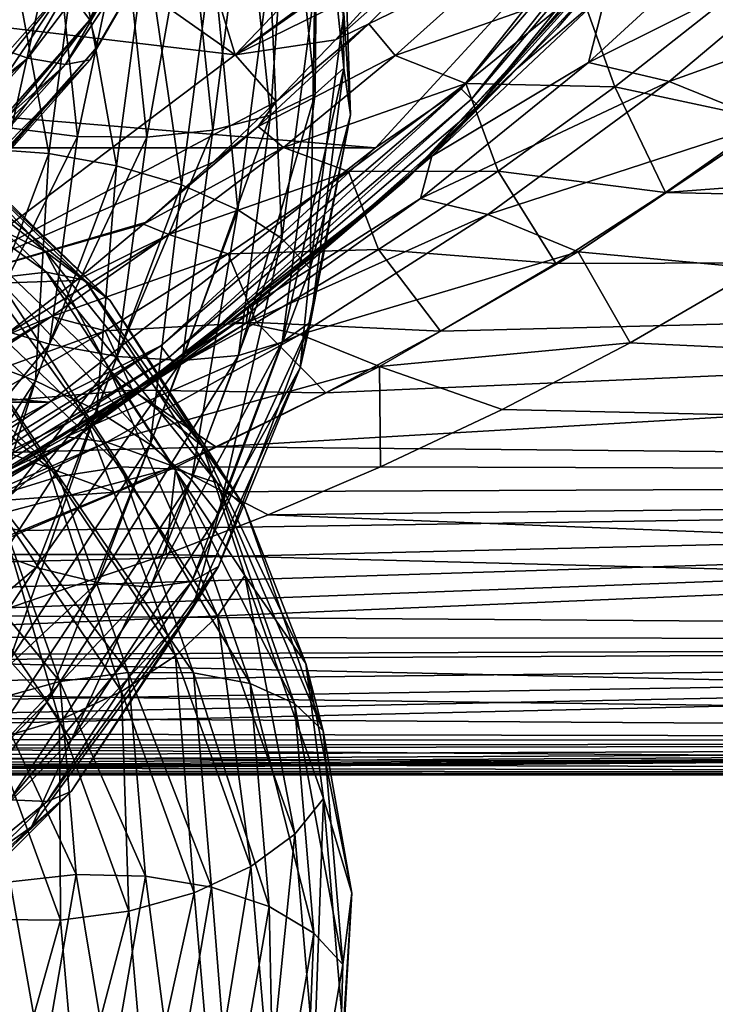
# Model space of a CAD drawing. Header units: metres. Extents: x -40 to 117, y -433 to 89.
# Tile 314 of 656: x 15 to 23, y -31 to -19. Entities that reach past the tile are written whole.
import ezdxf

# ---------------------------------------------------------------- set-up
doc = ezdxf.new("R2010")
doc.units = ezdxf.units.M
for name, color, linetype in [('solid_506114_24501146', 7, 'CONTINUOUS'), ('solid_506114_24501146_01', 7, 'CONTINUOUS'), ('solid_506114_24501146_02', 7, 'CONTINUOUS')]:
    doc.layers.add(name, color=color, linetype=linetype)

msp = doc.modelspace()

# ---------------------------------------------------------------- linework, layer by layer
at = {"layer": 'solid_506114_24501146'}
for points in [[(17.164658, -13.761341, 147.757355), (3.335342, -21.745701, 147.757355), (3.335342, -21.745701, 130.291641)], [(17.164658, -13.761341, 147.757355), (17.122213, -13.785847, 148.083038), (3.335342, -21.745701, 147.757355)], [(17.164658, -13.761341, 130.291641), (3.335342, -21.745701, 130.291641), (3.388072, -21.715256, 129.736801)], [(17.164658, -13.761341, 130.291641), (17.164658, -13.761341, 147.757355), (3.335342, -21.745701, 130.291641)], [(17.122213, -13.785847, 148.083038), (3.377764, -21.721209, 148.082962), (3.335342, -21.745701, 147.757355)], [(17.122213, -13.785847, 148.083038), (3.517063, -21.640783, 148.425156), (3.377764, -21.721209, 148.082962)], [(17.111927, -13.791785, 129.736801), (17.164658, -13.761341, 130.291641), (3.388072, -21.715256, 129.736801)], [(17.111927, -13.791785, 129.736801), (3.388072, -21.715256, 129.736801), (3.552474, -21.620338, 129.174316)], [(17.122213, -13.785847, 148.083038), (16.982817, -13.866327, 148.425369), (3.517063, -21.640783, 148.425156)], [(16.947525, -13.886703, 129.174316), (17.111927, -13.791785, 129.736801), (3.552474, -21.620338, 129.174316)], [(16.982817, -13.866327, 148.425369), (16.919773, -13.902726, 148.529434), (3.517063, -21.640783, 148.425156)], [(16.919773, -13.902726, 148.529434), (3.580206, -21.604328, 148.529404), (3.517063, -21.640783, 148.425156)], [(16.947525, -13.886703, 129.174316), (3.552474, -21.620338, 129.174316), (3.567855, -21.61146, 129.136353)], [(16.932144, -13.895582, 129.136353), (16.947525, -13.886703, 129.174316), (3.567855, -21.61146, 129.136353)], [(16.932144, -13.895582, 129.136353), (3.567855, -21.61146, 129.136353), (3.847684, -21.4499, 128.598984)], [(16.919773, -13.902726, 148.529434), (16.708818, -14.02452, 148.795929), (3.580206, -21.604328, 148.529404)], [(16.652317, -14.057141, 128.598984), (16.932144, -13.895582, 129.136353), (3.847684, -21.4499, 128.598984)], [(16.708818, -14.02452, 148.795929), (3.790917, -21.482674, 148.795654), (3.580206, -21.604328, 148.529404)], [(16.708818, -14.02452, 148.795929), (4.244131, -21.22101, 149.180023), (3.790917, -21.482674, 148.795654)], [(16.652317, -14.057141, 128.598984), (3.847684, -21.4499, 128.598984), (4.306782, -21.184839, 128.011368)], [(16.708818, -14.02452, 148.795929), (16.255566, -14.286206, 149.180222), (4.244131, -21.22101, 149.180023)], [(16.255566, -14.286206, 149.180222), (16.138138, -14.354003, 149.257294), (4.244131, -21.22101, 149.180023)], [(16.138138, -14.354003, 149.257294), (4.361856, -21.153042, 149.257294), (4.244131, -21.22101, 149.180023)], [(16.138138, -14.354003, 149.257294), (15.585059, -14.673323, 149.549911), (4.361856, -21.153042, 149.257294)], [(15.585059, -14.673323, 149.549911), (4.914685, -20.833866, 149.549805), (4.361856, -21.153042, 149.257294)], [(15.585059, -14.673323, 149.549911), (14.65399, -15.210876, 149.878677), (4.914685, -20.833866, 149.549805)], [(19.243437, -20.886593), (-19.243484, -20.886551), (-22.420448, -17.432253)], [(22.420404, -17.43231), (19.243437, -20.886593), (-22.420448, -17.432253)], [(15.541039, -23.770477), (-15.541095, -23.770441), (-19.243484, -20.886551)], [(19.243437, -20.886593), (15.541039, -23.770477), (-19.243484, -20.886551)], [(15.541039, -23.770477), (11.414231, -26.005291), (-15.541095, -23.770441)], [(5.487585, -27.993406, 51.392414), (54.700001, -28, 52), (5.251555, -28, 52)]]:
    msp.add_3dface(points, dxfattribs=at)
at = {"layer": 'solid_506114_24501146_01'}
for points in [[(22.53474, -21.392229, 70.065781), (54.700001, -22.095934, 69.19796), (54.700001, -18.963884, 72.600266)], [(23.707563, -20.565121, 71.001991), (22.53474, -21.392229, 70.065781), (54.700001, -18.963884, 72.600266)], [(22.53474, -21.392229, 70.065781), (21.288778, -22.196621, 69.067802), (54.700001, -22.095934, 69.19796)], [(17.429996, -24.277168, 65.950592), (54.700001, -24.625265, 65.326523), (54.700001, -22.095934, 69.19796)], [(18.678873, -23.665279, 66.965111), (17.429996, -24.277168, 65.950592), (54.700001, -22.095934, 69.19796)], [(19.978998, -22.967398, 68.015572), (18.678873, -23.665279, 66.965111), (54.700001, -22.095934, 69.19796)], [(21.288778, -22.196621, 69.067802), (19.978998, -22.967398, 68.015572), (54.700001, -22.095934, 69.19796)], [(22.133472, -23.096294, 36.170876), (23.586985, -22.25458, 35.007835), (54.700001, -24.625265, 38.673473)], [(20.680309, -23.853996, 37.33757), (22.133472, -23.096294, 36.170876), (54.700001, -24.625265, 38.673473)], [(19.297617, -24.504803, 38.453243), (20.680309, -23.853996, 37.33757), (54.700001, -24.625265, 38.673473)], [(17.429996, -24.277168, 65.950592), (16.283022, -24.792065, 65.013588), (54.700001, -24.625265, 65.326523)], [(18.021893, -25.04896, 39.488022), (19.297617, -24.504803, 38.453243), (54.700001, -24.625265, 38.673473)], [(11.751463, -26.440668, 61.213634), (54.700001, -26.482883, 61.091583), (54.700001, -24.625265, 65.326523)], [(12.521334, -26.200867, 61.874947), (11.751463, -26.440668, 61.213634), (54.700001, -24.625265, 65.326523)], [(13.353427, -25.923946, 62.580597), (12.521334, -26.200867, 61.874947), (54.700001, -24.625265, 65.326523)], [(14.252513, -25.603369, 63.334351), (13.353427, -25.923946, 62.580597), (54.700001, -24.625265, 65.326523)], [(15.226417, -25.229805, 64.143188), (14.252513, -25.603369, 63.334351), (54.700001, -24.625265, 65.326523)], [(16.283022, -24.792065, 65.013588), (15.226417, -25.229805, 64.143188), (54.700001, -24.625265, 65.326523)], [(18.021893, -25.04896, 39.488022), (54.700001, -24.625265, 38.673473), (54.700001, -26.482883, 42.908417)], [(16.860567, -25.500086, 40.435154), (18.021893, -25.04896, 39.488022), (54.700001, -26.482883, 42.908417)], [(14.819226, -26.197807, 42.11694), (16.860567, -25.500086, 40.435154), (54.700001, -26.482883, 42.908417)], [(13.091932, -26.699186, 43.564747), (14.819226, -26.197807, 42.11694), (54.700001, -26.482883, 42.908417)], [(7.020917, -27.598881, 56.722473), (54.700001, -27.618116, 56.608646), (54.700001, -26.482883, 61.091583)], [(7.779095, -27.446491, 57.539864), (7.020917, -27.598881, 56.722473), (54.700001, -26.482883, 61.091583)], [(8.691459, -27.247593, 58.447372), (7.779095, -27.446491, 57.539864), (54.700001, -26.482883, 61.091583)], [(9.771478, -26.988289, 59.458702), (8.691459, -27.247593, 58.447372), (54.700001, -26.482883, 61.091583)], [(11.039686, -26.648745, 60.593277), (9.771478, -26.988289, 59.458702), (54.700001, -26.482883, 61.091583)], [(11.751463, -26.440668, 61.213634), (11.039686, -26.648745, 60.593277), (54.700001, -26.482883, 61.091583)], [(13.091932, -26.699186, 43.564747), (54.700001, -26.482883, 42.908417), (54.700001, -27.618116, 47.391354)], [(11.627471, -27.06352, 44.819061), (13.091932, -26.699186, 43.564747), (54.700001, -27.618116, 47.391354)], [(10.382766, -27.330833, 45.915142), (11.627471, -27.06352, 44.819061), (54.700001, -27.618116, 47.391354)], [(9.326926, -27.527575, 46.87822), (10.382766, -27.330833, 45.915142), (54.700001, -27.618116, 47.391354)], [(7.020917, -27.598881, 56.722473), (6.40591, -27.715055, 55.984432), (54.700001, -27.618116, 56.608646)], [(8.433014, -27.672602, 47.730671), (9.326926, -27.527575, 46.87822), (54.700001, -27.618116, 47.391354)], [(5.109035, -27.987169, 52.847591), (5.155341, -27.996883, 52.417782), (54.700001, -27.618116, 56.608646)], [(5.119599, -27.971071, 53.272488), (5.109035, -27.987169, 52.847591), (54.700001, -27.618116, 56.608646)], [(5.189717, -27.948317, 53.700462), (5.119599, -27.971071, 53.272488), (54.700001, -27.618116, 56.608646)], [(5.155341, -27.996883, 52.417782), (5.251555, -28, 52), (54.700001, -27.618116, 56.608646)], [(5.332933, -27.915789, 54.16996), (5.189717, -27.948317, 53.700462), (54.700001, -27.618116, 56.608646)], [(5.251555, -28, 52), (54.700001, -28, 52), (54.700001, -27.618116, 56.608646)], [(5.573399, -27.868721, 54.708218), (5.332933, -27.915789, 54.16996), (54.700001, -27.618116, 56.608646)], [(5.927515, -27.803108, 55.314697), (5.573399, -27.868721, 54.708218), (54.700001, -27.618116, 56.608646)], [(6.40591, -27.715055, 55.984432), (5.927515, -27.803108, 55.314697), (54.700001, -27.618116, 56.608646)], [(7.678675, -27.779346, 48.491741), (8.433014, -27.672602, 47.730671), (54.700001, -28, 52)], [(8.433014, -27.672602, 47.730671), (54.700001, -27.618116, 47.391354), (54.700001, -28, 52)], [(7.058111, -27.85597, 49.163639), (7.678675, -27.779346, 48.491741), (54.700001, -28, 52)], [(6.155408, -27.947227, 50.281734), (6.562541, -27.909294, 49.748039), (54.700001, -28, 52)], [(6.562541, -27.909294, 49.748039), (7.058111, -27.85597, 49.163639), (54.700001, -28, 52)], [(5.487585, -27.993406, 51.392414), (5.798916, -27.975027, 50.817684), (54.700001, -28, 52)], [(5.798916, -27.975027, 50.817684), (6.155408, -27.947227, 50.281734), (54.700001, -28, 52)]]:
    msp.add_3dface(points, dxfattribs=at)
at = {"layer": 'solid_506114_24501146_02'}
for points in [[(16.652317, -14.057141, 128.598984), (4.306782, -21.184839, 128.011368), (16.193218, -14.322203, 128.011368)], [(4.306782, -21.184839, 128.011368), (4.700079, -20.957769, 127.715218), (16.193218, -14.322203, 128.011368)], [(4.700079, -20.957769, 127.715218), (15.799898, -14.549286, 127.715202), (16.193218, -14.322203, 128.011368)], [(4.700079, -20.957769, 127.715218), (4.924555, -20.828169, 127.603264), (15.799898, -14.549286, 127.715202)], [(4.924555, -20.828169, 127.603264), (15.575444, -14.678874, 127.603256), (15.799898, -14.549286, 127.715202)], [(4.924555, -20.828169, 127.603264), (5.322172, -20.598604, 127.453911), (15.575444, -14.678874, 127.603256)], [(5.322172, -20.598604, 127.453911), (15.177743, -14.908487, 127.45388), (15.575444, -14.678874, 127.603256)], [(15.720199, -19.057007, 857.78833), (17.297352, -16.314489, 859.439331), (15.999432, -19.430378, 858.302979)], [(17.297352, -16.314489, 859.439331), (17.604601, -16.64064, 859.981567), (15.999432, -19.430378, 858.302979)], [(15.999432, -19.430378, 858.302979), (17.604601, -16.64064, 859.981567), (17.693417, -16.959545, 860.568787)], [(17.650774, -19.830561, 87.388474), (16.695417, -16.69541, 120.980194), (15.176785, -18.086981, 120.980194)], [(17.650774, -19.830561, 87.388474), (20.654097, -16.679605, 87.388474), (16.695417, -16.69541, 120.980194)], [(20.329155, -17.870441, 79.498268), (20.654097, -16.679605, 87.388474), (17.650774, -19.830561, 87.388474)], [(23.130589, -16.805355, 0.03791), (20.216875, -20.216875, 0.03791), (22.420404, -17.43231)], [(20.331734, -20.331734, 0.146308), (20.216875, -20.216875, 0.03791), (23.130589, -16.805355, 0.03791)], [(23.262001, -16.900833, 0.146308), (20.331734, -20.331734, 0.146308), (23.130589, -16.805355, 0.03791)], [(15.999432, -19.430378, 858.302979), (17.693417, -16.959545, 860.568787), (16.081478, -19.74025, 858.886475)], [(17.693417, -16.959545, 860.568787), (17.606512, -17.108524, 861.233643), (16.001169, -19.886908, 859.535645)], [(16.081478, -19.74025, 858.886475), (17.693417, -16.959545, 860.568787), (16.001169, -19.886908, 859.535645)], [(20.408474, -20.408474, 0.308658), (20.331734, -20.331734, 0.146308), (23.262001, -16.900833, 0.146308)], [(23.3498, -16.964622, 0.308658), (20.408474, -20.408474, 0.308658), (23.262001, -16.900833, 0.146308)], [(23.3498, -16.964622, 0.308658), (22.806162, -17.750748, 0.5), (20.408474, -20.408474, 0.308658)], [(14.741204, -19.675165, 861.20929), (16.220139, -17.145981, 862.840698), (14.104361, -19.368389, 861.524231)], [(16.828287, -17.233057, 862.410156), (16.220139, -17.145981, 862.840698), (14.741204, -19.675165, 861.20929)], [(17.606512, -17.108524, 861.233643), (17.300905, -17.218075, 861.857422), (15.723427, -19.938904, 860.169739)], [(16.001169, -19.886908, 859.535645), (17.606512, -17.108524, 861.233643), (15.723427, -19.938904, 860.169739)], [(18.584435, -17.10388, 886.246826), (18.261854, -17.456356, 886.801514), (18.555679, -20.271311, 884.61792)], [(18.88345, -19.980867, 884.043945), (18.584435, -17.10388, 886.246826), (18.555679, -20.271311, 884.61792)], [(18.858768, -17.623968, 884.977539), (18.584435, -17.10388, 886.246826), (18.88345, -19.980867, 884.043945)], [(15.293902, -19.868877, 860.745056), (16.828287, -17.233057, 862.410156), (14.741204, -19.675165, 861.20929)], [(17.300905, -17.218075, 861.857422), (16.828287, -17.233057, 862.410156), (15.293902, -19.868877, 860.745056)], [(15.723427, -19.938904, 860.169739), (17.300905, -17.218075, 861.857422), (15.293902, -19.868877, 860.745056)], [(20.216875, -20.216875, 0.03791), (19.243437, -20.886593), (22.420404, -17.43231)], [(18.261854, -17.456356, 886.801514), (17.762985, -17.789469, 887.246155), (18.048784, -20.5137, 885.099243)], [(18.555679, -20.271311, 884.61792), (18.261854, -17.456356, 886.801514), (18.048784, -20.5137, 885.099243)], [(18.95805, -20.509228, 882.799622), (18.858768, -17.623968, 884.977539), (18.88345, -19.980867, 884.043945)], [(18.881399, -19.355755, 882.810974), (18.858768, -17.623968, 884.977539), (18.95805, -20.509228, 882.799622)], [(19.573439, -21.262421, 0.5), (22.806162, -17.750748, 0.5), (19.620752, -21.218767, 20)], [(20.408474, -20.408474, 0.308658), (22.806162, -17.750748, 0.5), (19.573439, -21.262421, 0.5)], [(22.806162, -17.750748, 0.5), (21.307522, -19.52433, 20), (19.620752, -21.218767, 20)], [(21.307522, -19.52433, 20), (22.848461, -17.696266, 20), (21.756239, -19.00407, 24.912489)], [(22.806162, -17.750748, 0.5), (22.848461, -17.696266, 20), (21.307522, -19.52433, 20)], [(17.762985, -17.789469, 887.246155), (17.121059, -18.072441, 887.536804), (17.396528, -20.683521, 885.442017)], [(18.048784, -20.5137, 885.099243), (17.762985, -17.789469, 887.246155), (17.396528, -20.683521, 885.442017)], [(20.189125, -18.046255, 79.30603), (20.329155, -17.870441, 79.498268), (17.650774, -19.830561, 87.388474)], [(17.650774, -19.830561, 87.388474), (15.176785, -18.086981, 120.980194), (13.542647, -19.340899, 120.980194)], [(17.121059, -18.072441, 887.536804), (16.381401, -18.281704, 887.648315), (16.644972, -20.765184, 885.617065)], [(17.396528, -20.683521, 885.442017), (17.121059, -18.072441, 887.536804), (16.644972, -20.765184, 885.617065)], [(19.431557, -18.950491, 78.265236), (20.189125, -18.046255, 79.30603), (17.650774, -19.830561, 87.388474)], [(14.735775, -18.180367, 857.172852), (15.289438, -18.629423, 857.39801), (13.207885, -20.980206, 855.915161)], [(16.381401, -18.281704, 887.648315), (15.60841, -18.405384, 887.584167), (15.859542, -20.757622, 885.622009)], [(16.644972, -20.765184, 885.617065), (16.381401, -18.281704, 887.648315), (15.859542, -20.757622, 885.622009)], [(20.376915, -18.250937, 77.268829), (19.431557, -18.950491, 78.265236), (18.789944, -19.660007, 77.383484)], [(19.166204, -19.476324, 76.356369), (20.376915, -18.250937, 77.268829), (18.789944, -19.660007, 77.383484)], [(20.69273, -18.734825, 75.242523), (20.376915, -18.250937, 77.268829), (19.166204, -19.476324, 76.356369)], [(21.660866, -19.917252, 29.548952), (23.477476, -18.249315, 28.192345), (24.543104, -18.47814, 29.762163)], [(21.866861, -19.109627, 27.052299), (23.477476, -18.249315, 28.192345), (21.660866, -19.917252, 29.548952)], [(15.60841, -18.405384, 887.584167), (14.868158, -18.433123, 887.350281), (15.107381, -20.661499, 885.456421)], [(15.859542, -20.757622, 885.622009), (15.60841, -18.405384, 887.584167), (15.107381, -20.661499, 885.456421)], [(15.100973, -18.622511, 881.434937), (15.85253, -18.544979, 881.257996), (15.53298, -20.948097, 879.373596)], [(15.53298, -20.948097, 879.373596), (15.85253, -18.544979, 881.257996), (16.302576, -21.088816, 879.304016)], [(15.85253, -18.544979, 881.257996), (16.63796, -18.55266, 881.253235), (16.302576, -21.088816, 879.304016)], [(21.660866, -19.917252, 29.548952), (24.543104, -18.47814, 29.762163), (22.576851, -20.133291, 31.237965)], [(22.576851, -20.133291, 31.237965), (24.543104, -18.47814, 29.762163), (25.821419, -18.962971, 31.085522)], [(13.207885, -20.980206, 855.915161), (15.289438, -18.629423, 857.39801), (13.365524, -21.178812, 856.035645)], [(15.289438, -18.629423, 857.39801), (13.581405, -21.477997, 856.275818), (13.365524, -21.178812, 856.035645)], [(15.289438, -18.629423, 857.39801), (15.720199, -19.057007, 857.78833), (13.581405, -21.477997, 856.275818)], [(14.796572, -20.896576, 879.610413), (15.100973, -18.622511, 881.434937), (15.53298, -20.948097, 879.373596)], [(16.302576, -21.088816, 879.304016), (16.63796, -18.55266, 881.253235), (17.039576, -21.306475, 879.407166)], [(16.63796, -18.55266, 881.253235), (17.390121, -18.644852, 881.421021), (17.039576, -21.306475, 879.407166)], [(17.039576, -21.306475, 879.407166), (17.390121, -18.644852, 881.421021), (17.6798, -21.58852, 879.685913)], [(17.390121, -18.644852, 881.421021), (18.043516, -18.820229, 881.759094), (17.6798, -21.58852, 879.685913)], [(19.46557, -19.836189, 74.322166), (20.69273, -18.734825, 75.242523), (19.166204, -19.476324, 76.356369)], [(21.566097, -19.093634, 73.621826), (20.69273, -18.734825, 75.242523), (19.46557, -19.836189, 74.322166)], [(17.6798, -21.58852, 879.685913), (18.043516, -18.820229, 881.759094), (18.177906, -21.913303, 880.11499)], [(18.043516, -18.820229, 881.759094), (18.551868, -19.064737, 882.238098), (18.177906, -21.913303, 880.11499)], [(18.789944, -19.660007, 77.383484), (19.431557, -18.950491, 78.265236), (17.650774, -19.830561, 87.388474)], [(22.576851, -20.133291, 31.237965), (25.821419, -18.962971, 31.085522), (23.728077, -20.598766, 32.691448)], [(13.581405, -21.477997, 856.275818), (15.720199, -19.057007, 857.78833), (13.671036, -21.616728, 856.415405)], [(15.720199, -19.057007, 857.78833), (13.822587, -21.893843, 856.768005), (13.671036, -21.616728, 856.415405)], [(15.720199, -19.057007, 857.78833), (15.999432, -19.430378, 858.302979), (13.822587, -21.893843, 856.768005)], [(18.177906, -21.913303, 880.11499), (18.551868, -19.064737, 882.238098), (18.500793, -22.25305, 880.651001)], [(18.551868, -19.064737, 882.238098), (18.881399, -19.355755, 882.810974), (18.500793, -22.25305, 880.651001)], [(20.269827, -20.154556, 72.642776), (21.566097, -19.093634, 73.621826), (19.46557, -19.836189, 74.322166)], [(19.881571, -20.981056, 28.572542), (20.858259, -19.97567, 26.109426), (21.866861, -19.109627, 27.052299)], [(19.881571, -20.981056, 28.572542), (21.866861, -19.109627, 27.052299), (21.660866, -19.917252, 29.548952)], [(21.961706, -20.19314, 71.705276), (21.566097, -19.093634, 73.621826), (20.269827, -20.154556, 72.642776)], [(21.307522, -19.52433, 20), (21.756239, -19.00407, 24.912489), (20.858259, -19.97567, 26.109426)], [(21.866861, -19.109627, 27.052299), (20.858259, -19.97567, 26.109426), (21.756239, -19.00407, 24.912489)], [(21.961706, -20.19314, 71.705276), (23.252951, -19.171679, 72.698784), (21.566097, -19.093634, 73.621826)], [(21.961706, -20.19314, 71.705276), (23.707563, -20.565121, 71.001991), (23.252951, -19.171679, 72.698784)], [(14.172912, -22.448376, 87.388474), (17.650774, -19.830561, 87.388474), (13.542647, -19.340899, 120.980194)], [(13.850845, -21.959007, 856.870667), (13.822587, -21.893843, 856.768005), (15.999432, -19.430378, 858.302979)], [(13.850845, -21.959007, 856.870667), (15.999432, -19.430378, 858.302979), (13.907401, -22.189108, 857.348633)], [(15.999432, -19.430378, 858.302979), (16.081478, -19.74025, 858.886475), (13.907401, -22.189108, 857.348633)], [(18.500793, -22.25305, 880.651001), (18.881399, -19.355755, 882.810974), (18.95805, -20.509228, 882.799622)], [(17.908564, -20.643785, 75.393486), (19.166204, -19.476324, 76.356369), (18.114269, -20.357639, 76.454872)], [(19.46557, -19.836189, 74.322166), (19.166204, -19.476324, 76.356369), (17.908564, -20.643785, 75.393486)], [(19.166204, -19.476324, 76.356369), (18.789944, -19.660007, 77.383484), (18.114269, -20.357639, 76.454872)], [(19.620752, -21.218767, 20), (21.307522, -19.52433, 20), (19.846439, -20.96821, 27.459898)], [(21.307522, -19.52433, 20), (20.858259, -19.97567, 26.109426), (19.846439, -20.96821, 27.459898)], [(18.114269, -20.357639, 76.454872), (18.789944, -19.660007, 77.383484), (17.650774, -19.830561, 87.388474)], [(15.293902, -19.868877, 860.745056), (14.741204, -19.675165, 861.20929), (12.73877, -21.906755, 859.708496)], [(16.081478, -19.74025, 858.886475), (16.001169, -19.886908, 859.535645), (13.824049, -22.337524, 857.977051)], [(16.081478, -19.74025, 858.886475), (13.824049, -22.337524, 857.977051), (13.850845, -22.321728, 857.862305)], [(13.907401, -22.189108, 857.348633), (16.081478, -19.74025, 858.886475), (13.850845, -22.321728, 857.862305)], [(15.293902, -19.868877, 860.745056), (12.73877, -21.906755, 859.708496), (12.960846, -22.051149, 859.50592)], [(13.211733, -22.192492, 859.218933), (15.293902, -19.868877, 860.745056), (12.960846, -22.051149, 859.50592)], [(15.723427, -19.938904, 860.169739), (15.293902, -19.868877, 860.745056), (13.211733, -22.192492, 859.218933)], [(16.001169, -19.886908, 859.535645), (15.723427, -19.938904, 860.169739), (13.584188, -22.338774, 858.621521)], [(16.001169, -19.886908, 859.535645), (13.584188, -22.338774, 858.621521), (13.671036, -22.35401, 858.430969)], [(13.824049, -22.337524, 857.977051), (16.001169, -19.886908, 859.535645), (13.671036, -22.35401, 858.430969)], [(18.114269, -20.357639, 76.454872), (17.650774, -19.830561, 87.388474), (14.172912, -22.448376, 87.388474)], [(18.198698, -20.880747, 73.359741), (19.46557, -19.836189, 74.322166), (17.908564, -20.643785, 75.393486)], [(20.269827, -20.154556, 72.642776), (19.46557, -19.836189, 74.322166), (18.198698, -20.880747, 73.359741)], [(15.723427, -19.938904, 860.169739), (13.211733, -22.192492, 859.218933), (13.365524, -22.264511, 859.003662)], [(13.584188, -22.338774, 858.621521), (15.723427, -19.938904, 860.169739), (13.365524, -22.264511, 859.003662)], [(18.88345, -19.980867, 884.043945), (18.555679, -20.271311, 884.61792), (18.181639, -23.091908, 882.456604)], [(18.502802, -22.863493, 881.863831), (18.88345, -19.980867, 884.043945), (18.181639, -23.091908, 882.456604)], [(18.95805, -20.509228, 882.799622), (18.88345, -19.980867, 884.043945), (18.502802, -22.863493, 881.863831)], [(19.7542, -21.459131, 30.999338), (21.660866, -19.917252, 29.548952), (22.576851, -20.133291, 31.237965)], [(19.881571, -20.981056, 28.572542), (21.660866, -19.917252, 29.548952), (19.7542, -21.459131, 30.999338)], [(19.881571, -20.981056, 28.572542), (19.846439, -20.96821, 27.459898), (20.858259, -19.97567, 26.109426)], [(15.496138, -22.060833, 909.761047), (13.168306, -20.183578, 911.821411), (14.113413, -21.390289, 911.557373)], [(14.111881, -20.57592, 910.332764), (13.168306, -20.183578, 911.821411), (15.496138, -22.060833, 909.761047)], [(20.216875, -20.216875, 0.03791), (16.805355, -23.130589, 0.03791), (19.243437, -20.886593)], [(16.900833, -23.262001, 0.146308), (16.805355, -23.130589, 0.03791), (20.216875, -20.216875, 0.03791)], [(20.331734, -20.331734, 0.146308), (16.900833, -23.262001, 0.146308), (20.216875, -20.216875, 0.03791)], [(18.935467, -21.152519, 71.624741), (20.269827, -20.154556, 72.642776), (18.198698, -20.880747, 73.359741)], [(20.634529, -21.148661, 70.677681), (20.269827, -20.154556, 72.642776), (18.935467, -21.152519, 71.624741)], [(19.7542, -21.459131, 30.999338), (22.576851, -20.133291, 31.237965), (20.518736, -21.641285, 32.805058)], [(20.634529, -21.148661, 70.677681), (21.961706, -20.19314, 71.705276), (20.269827, -20.154556, 72.642776)], [(20.518736, -21.641285, 32.805058), (22.576851, -20.133291, 31.237965), (23.728077, -20.598766, 32.691448)], [(20.634529, -21.148661, 70.677681), (22.53474, -21.392229, 70.065781), (21.961706, -20.19314, 71.705276)], [(21.961706, -20.19314, 71.705276), (22.53474, -21.392229, 70.065781), (23.707563, -20.565121, 71.001991)], [(16.964622, -23.3498, 0.308658), (16.900833, -23.262001, 0.146308), (20.331734, -20.331734, 0.146308)], [(20.408474, -20.408474, 0.308658), (16.964622, -23.3498, 0.308658), (20.331734, -20.331734, 0.146308)], [(18.555679, -20.271311, 884.61792), (18.048784, -20.5137, 885.099243), (17.684961, -23.243528, 882.97406)], [(18.181639, -23.091908, 882.456604), (18.555679, -20.271311, 884.61792), (17.684961, -23.243528, 882.97406)], [(12.997306, -20.495958, 908.403809), (13.48565, -20.352537, 908.979004), (15.505049, -22.297424, 906.90863)], [(13.48565, -20.352537, 908.979004), (13.865591, -20.382769, 909.641785), (15.941883, -22.386599, 907.522766)], [(15.505049, -22.297424, 906.90863), (13.48565, -20.352537, 908.979004), (15.941883, -22.386599, 907.522766)], [(13.865591, -20.382769, 909.641785), (14.111881, -20.57592, 910.332764), (16.225054, -22.61466, 908.179077)], [(15.941883, -22.386599, 907.522766), (13.865591, -20.382769, 909.641785), (16.225054, -22.61466, 908.179077)], [(17.398134, -21.047178, 75.469208), (18.114269, -20.357639, 76.454872), (14.172912, -22.448376, 87.388474)], [(20.408474, -20.408474, 0.308658), (19.573439, -21.262421, 0.5), (16.964622, -23.3498, 0.308658)], [(17.908564, -20.643785, 75.393486), (18.114269, -20.357639, 76.454872), (17.398134, -21.047178, 75.469208)], [(14.943578, -22.361597, 906.392517), (12.997306, -20.495958, 908.403809), (15.505049, -22.297424, 906.90863)], [(18.048784, -20.5137, 885.099243), (17.396528, -20.683521, 885.442017), (17.045855, -23.3001, 883.368042)], [(17.684961, -23.243528, 882.97406), (18.048784, -20.5137, 885.099243), (17.045855, -23.3001, 883.368042)], [(18.387165, -23.381889, 880.649841), (18.95805, -20.509228, 882.799622), (18.502802, -22.863493, 881.863831)], [(18.500793, -22.25305, 880.651001), (18.95805, -20.509228, 882.799622), (18.387165, -23.381889, 880.649841)], [(16.225054, -22.61466, 908.179077), (14.111881, -20.57592, 910.332764), (15.496138, -22.060833, 909.761047)], [(15.859542, -20.757622, 885.622009), (15.107381, -20.661499, 885.456421), (14.802851, -22.894892, 883.580444)], [(17.908564, -20.643785, 75.393486), (16.638077, -21.728121, 74.422577), (16.609669, -21.752621, 74.383438)], [(18.198698, -20.880747, 73.359741), (17.908564, -20.643785, 75.393486), (16.609669, -21.752621, 74.383438)], [(17.908564, -20.643785, 75.393486), (17.398134, -21.047178, 75.469208), (16.638077, -21.728121, 74.422577)], [(20.518736, -21.641285, 32.805058), (23.728077, -20.598766, 32.691448), (21.543961, -22.06476, 34.382511)], [(21.543961, -22.06476, 34.382511), (23.728077, -20.598766, 32.691448), (23.586985, -22.25458, 35.007835)], [(15.53985, -23.115053, 883.678711), (15.859542, -20.757622, 885.622009), (14.802851, -22.894892, 883.580444)], [(16.644972, -20.765184, 885.617065), (15.859542, -20.757622, 885.622009), (15.53985, -23.115053, 883.678711)], [(16.309446, -23.254025, 883.605713), (16.644972, -20.765184, 885.617065), (15.53985, -23.115053, 883.678711)], [(17.396528, -20.683521, 885.442017), (16.644972, -20.765184, 885.617065), (16.309446, -23.254025, 883.605713)], [(17.045855, -23.3001, 883.368042), (17.396528, -20.683521, 885.442017), (16.309446, -23.254025, 883.605713)], [(14.796572, -20.896576, 879.610413), (15.53298, -20.948097, 879.373596), (14.657325, -23.259056, 877.555054)], [(16.805355, -23.130589, 0.03791), (15.541039, -23.770477), (19.243437, -20.886593)], [(16.8967, -21.868799, 72.357552), (18.198698, -20.880747, 73.359741), (16.609669, -21.752621, 74.383438)], [(18.935467, -21.152519, 71.624741), (18.198698, -20.880747, 73.359741), (16.8967, -21.868799, 72.357552)], [(14.657325, -23.259056, 877.555054), (15.53298, -20.948097, 879.373596), (15.383536, -23.528154, 877.42395)], [(15.53298, -20.948097, 879.373596), (16.302576, -21.088816, 879.304016), (15.383536, -23.528154, 877.42395)], [(19.881571, -20.981056, 28.572542), (17.795465, -22.70286, 30.206152), (18.756437, -21.932396, 28.917723)], [(19.881571, -20.981056, 28.572542), (19.7542, -21.459131, 30.999338), (17.795465, -22.70286, 30.206152)], [(19.620752, -21.218767, 20), (19.846439, -20.96821, 27.459898), (18.756437, -21.932396, 28.917723)], [(19.881571, -20.981056, 28.572542), (18.756437, -21.932396, 28.917723), (19.846439, -20.96821, 27.459898)], [(16.638077, -21.728121, 74.422577), (17.398134, -21.047178, 75.469208), (14.172912, -22.448376, 87.388474)], [(15.383536, -23.528154, 877.42395), (16.302576, -21.088816, 879.304016), (16.078989, -23.86689, 877.465698)], [(16.302576, -21.088816, 879.304016), (17.039576, -21.306475, 879.407166), (16.078989, -23.86689, 877.465698)], [(17.567951, -22.088459, 70.570404), (18.935467, -21.152519, 71.624741), (16.8967, -21.868799, 72.357552)], [(19.27627, -22.039778, 69.61879), (18.935467, -21.152519, 71.624741), (17.567951, -22.088459, 70.570404)], [(19.620752, -21.218767, 20), (18.756437, -21.932396, 28.917723), (17.795465, -22.70286, 30.206152)], [(17.799694, -22.767979, 20), (19.620752, -21.218767, 20), (17.795465, -22.70286, 30.206152)], [(19.573439, -21.262421, 0.5), (19.620752, -21.218767, 20), (17.799694, -22.767979, 20)], [(19.27627, -22.039778, 69.61879), (20.634529, -21.148661, 70.677681), (18.935467, -21.152519, 71.624741)], [(19.27627, -22.039778, 69.61879), (21.288778, -22.196621, 69.067802), (20.634529, -21.148661, 70.677681)], [(20.634529, -21.148661, 70.677681), (21.288778, -22.196621, 69.067802), (22.53474, -21.392229, 70.065781)], [(15.806803, -24.194111, 0.5), (19.573439, -21.262421, 0.5), (15.856812, -24.161364, 20)], [(16.964622, -23.3498, 0.308658), (19.573439, -21.262421, 0.5), (15.806803, -24.194111, 0.5)], [(19.573439, -21.262421, 0.5), (17.799694, -22.767979, 20), (15.856812, -24.161364, 20)], [(16.078989, -23.86689, 877.465698), (17.039576, -21.306475, 879.407166), (16.683119, -24.251875, 877.688049)], [(17.039576, -21.306475, 879.407166), (17.6798, -21.58852, 879.685913), (16.683119, -24.251875, 877.688049)], [(14.113413, -21.390289, 911.557373), (13.868439, -21.953072, 912.002991), (15.945157, -23.928902, 909.857056)], [(16.226816, -23.414335, 909.389465), (14.113413, -21.390289, 911.557373), (15.945157, -23.928902, 909.857056)], [(15.496138, -22.060833, 909.761047), (14.113413, -21.390289, 911.557373), (16.226816, -23.414335, 909.389465)], [(17.772446, -22.875229, 32.53484), (17.795465, -22.70286, 30.206152), (19.7542, -21.459131, 30.999338)], [(17.772446, -22.875229, 32.53484), (19.7542, -21.459131, 30.999338), (20.518736, -21.641285, 32.805058)], [(16.683119, -24.251875, 877.688049), (17.6798, -21.58852, 879.685913), (17.153145, -24.654135, 878.069702)], [(17.6798, -21.58852, 879.685913), (18.177906, -21.913303, 880.11499), (17.153145, -24.654135, 878.069702)], [(17.772446, -22.875229, 32.53484), (20.518736, -21.641285, 32.805058), (18.385784, -23.004829, 34.453533)], [(18.385784, -23.004829, 34.453533), (20.518736, -21.641285, 32.805058), (21.543961, -22.06476, 34.382511)], [(16.609669, -21.752621, 74.383438), (16.638077, -21.728121, 74.422577), (14.172912, -22.448376, 87.388474)], [(15.842484, -22.389973, 73.324638), (16.609669, -21.752621, 74.383438), (14.172912, -22.448376, 87.388474)], [(16.8967, -21.868799, 72.357552), (16.609669, -21.752621, 74.383438), (15.842484, -22.389973, 73.324638)], [(16.8967, -21.868799, 72.357552), (15.842484, -22.389973, 73.324638), (15.02097, -23.023321, 72.189438)], [(15.563838, -22.800756, 71.317764), (16.8967, -21.868799, 72.357552), (15.02097, -23.023321, 72.189438)], [(17.567951, -22.088459, 70.570404), (16.8967, -21.868799, 72.357552), (15.563838, -22.800756, 71.317764)], [(13.868439, -21.953072, 912.002991), (13.489588, -22.552986, 912.287659), (15.509575, -24.459385, 910.180725)], [(15.945157, -23.928902, 909.857056), (13.868439, -21.953072, 912.002991), (15.509575, -24.459385, 910.180725)], [(17.153145, -24.654135, 878.069702), (18.177906, -21.913303, 880.11499), (17.457832, -25.040918, 878.570618)], [(18.177906, -21.913303, 880.11499), (18.500793, -22.25305, 880.651001), (17.457832, -25.040918, 878.570618)], [(17.281349, -24.275232, 907.497864), (15.496138, -22.060833, 909.761047), (16.226816, -23.414335, 909.389465)], [(16.225054, -22.61466, 908.179077), (15.496138, -22.060833, 909.761047), (17.281349, -24.275232, 907.497864)], [(16.171814, -22.963394, 69.481827), (17.567951, -22.088459, 70.570404), (15.563838, -22.800756, 71.317764)], [(17.891502, -22.868017, 68.531006), (17.567951, -22.088459, 70.570404), (16.171814, -22.963394, 69.481827)], [(17.891502, -22.868017, 68.531006), (19.27627, -22.039778, 69.61879), (17.567951, -22.088459, 70.570404)], [(17.891502, -22.868017, 68.531006), (19.978998, -22.967398, 68.015572), (19.27627, -22.039778, 69.61879)], [(18.385784, -23.004829, 34.453533), (21.543961, -22.06476, 34.382511), (19.28784, -23.366781, 36.147461)], [(19.27627, -22.039778, 69.61879), (19.978998, -22.967398, 68.015572), (21.288778, -22.196621, 69.067802)], [(19.28784, -23.366781, 36.147461), (21.543961, -22.06476, 34.382511), (22.133472, -23.096294, 36.170876)], [(21.543961, -22.06476, 34.382511), (23.586985, -22.25458, 35.007835), (22.133472, -23.096294, 36.170876)], [(14.943578, -22.361597, 906.392517), (15.505049, -22.297424, 906.90863), (16.967808, -24.531828, 904.672852)], [(15.505049, -22.297424, 906.90863), (15.941883, -22.386599, 907.522766), (17.445856, -24.687597, 905.232971)], [(16.967808, -24.531828, 904.672852), (15.505049, -22.297424, 906.90863), (17.445856, -24.687597, 905.232971)], [(17.457832, -25.040918, 878.570618), (18.500793, -22.25305, 880.651001), (18.387165, -23.381889, 880.649841)], [(15.02097, -23.023321, 72.189438), (15.842484, -22.389973, 73.324638), (14.172912, -22.448376, 87.388474)], [(14.297235, -22.576654, 906.016113), (14.943578, -22.361597, 906.392517), (16.353369, -24.506638, 904.222351)], [(16.353369, -24.506638, 904.222351), (14.943578, -22.361597, 906.392517), (16.967808, -24.531828, 904.672852)], [(15.941883, -22.386599, 907.522766), (16.225054, -22.61466, 908.179077), (17.755741, -24.955256, 905.850647)], [(17.445856, -24.687597, 905.232971), (15.941883, -22.386599, 907.522766), (17.755741, -24.955256, 905.850647)], [(15.509575, -24.459385, 910.180725), (13.489588, -22.552986, 912.287659), (14.949083, -24.959967, 910.325134)], [(13.622304, -22.914877, 905.799255), (14.297235, -22.576654, 906.016113), (15.646049, -24.615929, 903.918396)], [(15.646049, -24.615929, 903.918396), (14.297235, -22.576654, 906.016113), (16.353369, -24.506638, 904.222351)], [(17.755741, -24.955256, 905.850647), (16.225054, -22.61466, 908.179077), (17.281349, -24.275232, 907.497864)], [(15.856812, -24.161364, 20), (17.799694, -22.767979, 20), (16.350334, -23.737484, 32.150524)], [(17.799694, -22.767979, 20), (17.590588, -22.858255, 30.481232), (16.350334, -23.737484, 32.150524)], [(17.799694, -22.767979, 20), (17.795465, -22.70286, 30.206152), (17.590588, -22.858255, 30.481232)], [(17.772446, -22.875229, 32.53484), (17.590588, -22.858255, 30.481232), (17.795465, -22.70286, 30.206152)], [(15.53985, -23.115053, 883.678711), (14.802851, -22.894892, 883.580444), (13.968355, -25.042044, 881.769287)], [(14.203922, -23.677221, 70.241547), (15.563838, -22.800756, 71.317764), (14.211102, -23.601967, 71.066711)], [(16.171814, -22.963394, 69.481827), (15.563838, -22.800756, 71.317764), (14.203922, -23.677221, 70.241547)], [(15.563838, -22.800756, 71.317764), (15.02097, -23.023321, 72.189438), (14.211102, -23.601967, 71.066711)], [(15.728349, -24.166723, 34.149002), (16.350334, -23.737484, 32.150524), (17.772446, -22.875229, 32.53484)], [(15.728349, -24.166723, 34.149002), (17.772446, -22.875229, 32.53484), (18.385784, -23.004829, 34.453533)], [(16.484394, -23.634855, 67.415932), (17.891502, -22.868017, 68.531006), (16.171814, -22.963394, 69.481827)], [(17.772446, -22.875229, 32.53484), (16.350334, -23.737484, 32.150524), (17.590588, -22.858255, 30.481232)], [(16.484394, -23.634855, 67.415932), (18.678873, -23.665279, 66.965111), (17.891502, -22.868017, 68.531006)], [(18.502802, -22.863493, 881.863831), (18.181639, -23.091908, 882.456604), (17.156668, -25.805796, 880.374573)], [(17.459726, -25.637232, 879.763977), (18.502802, -22.863493, 881.863831), (17.156668, -25.805796, 880.374573)], [(18.387165, -23.381889, 880.649841), (18.502802, -22.863493, 881.863831), (17.459726, -25.637232, 879.763977)], [(17.891502, -22.868017, 68.531006), (18.678873, -23.665279, 66.965111), (19.978998, -22.967398, 68.015572)], [(14.907445, -24.841534, 903.775146), (13.622304, -22.914877, 905.799255), (15.646049, -24.615929, 903.918396)], [(14.751186, -23.778395, 68.360321), (16.171814, -22.963394, 69.481827), (14.203922, -23.677221, 70.241547)], [(16.484394, -23.634855, 67.415932), (16.171814, -22.963394, 69.481827), (14.751186, -23.778395, 68.360321)], [(15.728349, -24.166723, 34.149002), (18.385784, -23.004829, 34.453533), (16.192608, -24.227076, 36.17625)], [(16.192608, -24.227076, 36.17625), (18.385784, -23.004829, 34.453533), (19.28784, -23.366781, 36.147461)], [(16.805355, -23.130589, 0.03791), (12.980033, -25.474749, 0.03791), (15.541039, -23.770477)], [(13.053777, -25.61948, 0.146308), (12.980033, -25.474749, 0.03791), (16.805355, -23.130589, 0.03791)], [(16.900833, -23.262001, 0.146308), (13.053777, -25.61948, 0.146308), (16.805355, -23.130589, 0.03791)], [(14.663808, -25.381924, 881.803528), (15.53985, -23.115053, 883.678711), (13.968355, -25.042044, 881.769287)], [(16.309446, -23.254025, 883.605713), (15.53985, -23.115053, 883.678711), (14.663808, -25.381924, 881.803528)], [(18.181639, -23.091908, 882.456604), (17.684961, -23.243528, 882.97406), (16.68799, -25.86982, 880.926208)], [(17.156668, -25.805796, 880.374573), (18.181639, -23.091908, 882.456604), (16.68799, -25.86982, 880.926208)], [(19.28784, -23.366781, 36.147461), (22.133472, -23.096294, 36.170876), (20.680309, -23.853996, 37.33757)], [(17.684961, -23.243528, 882.97406), (17.045855, -23.3001, 883.368042), (16.084913, -25.817095, 881.368774)], [(16.68799, -25.86982, 880.926208), (17.684961, -23.243528, 882.97406), (16.084913, -25.817095, 881.368774)], [(13.103046, -25.716177, 0.308658), (13.053777, -25.61948, 0.146308), (16.900833, -23.262001, 0.146308)], [(16.964622, -23.3498, 0.308658), (13.103046, -25.716177, 0.308658), (16.900833, -23.262001, 0.146308)], [(16.964622, -23.3498, 0.308658), (15.806803, -24.194111, 0.5), (13.103046, -25.716177, 0.308658)], [(14.657325, -23.259056, 877.555054), (15.383536, -23.528154, 877.42395), (13.910455, -25.772053, 875.659058)], [(15.390018, -25.64773, 881.665894), (16.309446, -23.254025, 883.605713), (14.663808, -25.381924, 881.803528)], [(17.045855, -23.3001, 883.368042), (16.309446, -23.254025, 883.605713), (15.390018, -25.64773, 881.665894)], [(16.084913, -25.817095, 881.368774), (17.045855, -23.3001, 883.368042), (15.390018, -25.64773, 881.665894)], [(16.226816, -23.414335, 909.389465), (15.945157, -23.928902, 909.857056), (17.449438, -26.199654, 907.536438)], [(16.192608, -24.227076, 36.17625), (19.28784, -23.366781, 36.147461), (16.976095, -24.510441, 37.978283)], [(17.757668, -25.739054, 907.044678), (16.226816, -23.414335, 909.389465), (17.449438, -26.199654, 907.536438)], [(17.281349, -24.275232, 907.497864), (16.226816, -23.414335, 909.389465), (17.757668, -25.739054, 907.044678)], [(16.976095, -24.510441, 37.978283), (19.28784, -23.366781, 36.147461), (19.297617, -24.504803, 38.453243)], [(17.168205, -26.107487, 878.600037), (18.387165, -23.381889, 880.649841), (17.459726, -25.637232, 879.763977)], [(17.457832, -25.040918, 878.570618), (18.387165, -23.381889, 880.649841), (17.168205, -26.107487, 878.600037)], [(19.28784, -23.366781, 36.147461), (20.680309, -23.853996, 37.33757), (19.297617, -24.504803, 38.453243)], [(13.910455, -25.772053, 875.659058), (15.383536, -23.528154, 877.42395), (14.539312, -26.223061, 875.644836)], [(15.383536, -23.528154, 877.42395), (16.078989, -23.86689, 877.465698), (14.539312, -26.223061, 875.644836)], [(15.059047, -24.341726, 66.274742), (16.484394, -23.634855, 67.415932), (14.751186, -23.778395, 68.360321)], [(15.059047, -24.341726, 66.274742), (17.429996, -24.277168, 65.950592), (16.484394, -23.634855, 67.415932)], [(16.484394, -23.634855, 67.415932), (17.429996, -24.277168, 65.950592), (18.678873, -23.665279, 66.965111)], [(12.980033, -25.474749, 0.03791), (11.414231, -26.005291), (15.541039, -23.770477)], [(15.856812, -24.161364, 20), (16.350334, -23.737484, 32.150524), (15.042645, -24.559027, 33.919315)], [(15.728349, -24.166723, 34.149002), (15.042645, -24.559027, 33.919315), (16.350334, -23.737484, 32.150524)], [(14.539312, -26.223061, 875.644836), (16.078989, -23.86689, 877.465698), (15.085594, -26.70348, 875.815796)], [(16.078989, -23.86689, 877.465698), (16.683119, -24.251875, 877.688049), (15.085594, -26.70348, 875.815796)], [(15.945157, -23.928902, 909.857056), (15.509575, -24.459385, 910.180725), (16.972763, -26.652237, 907.902954)], [(17.449438, -26.199654, 907.536438), (15.945157, -23.928902, 909.857056), (16.972763, -26.652237, 907.902954)], [(11.608999, -26.465849, 0.5), (15.806803, -24.194111, 0.5), (11.659509, -26.443636, 20)], [(13.103046, -25.716177, 0.308658), (15.806803, -24.194111, 0.5), (11.608999, -26.465849, 0.5)], [(15.806803, -24.194111, 0.5), (13.805404, -25.389383, 20), (11.659509, -26.443636, 20)], [(15.728349, -24.166723, 34.149002), (13.630298, -25.336494, 35.841793), (15.042645, -24.559027, 33.919315)], [(15.728349, -24.166723, 34.149002), (16.192608, -24.227076, 36.17625), (13.630298, -25.336494, 35.841793)], [(13.952301, -25.311098, 37.969364), (13.630298, -25.336494, 35.841793), (16.192608, -24.227076, 36.17625)], [(13.805404, -25.389383, 20), (15.856812, -24.161364, 20), (15.042645, -24.559027, 33.919315)], [(15.806803, -24.194111, 0.5), (15.856812, -24.161364, 20), (13.805404, -25.389383, 20)], [(13.952301, -25.311098, 37.969364), (16.192608, -24.227076, 36.17625), (16.976095, -24.510441, 37.978283)], [(13.619589, -24.989967, 65.10762), (16.283022, -24.792065, 65.013588), (15.059047, -24.341726, 66.274742)], [(15.059047, -24.341726, 66.274742), (16.283022, -24.792065, 65.013588), (17.429996, -24.277168, 65.950592)], [(15.085594, -26.70348, 875.815796), (16.683119, -24.251875, 877.688049), (15.510612, -27.177547, 876.154114)], [(16.683119, -24.251875, 877.688049), (17.153145, -24.654135, 878.069702), (15.510612, -27.177547, 876.154114)], [(18.45285, -26.73605, 905.097168), (17.281349, -24.275232, 907.497864), (17.757668, -25.739054, 907.044678)], [(17.755741, -24.955256, 905.850647), (17.281349, -24.275232, 907.497864), (18.45285, -26.73605, 905.097168)], [(15.509575, -24.459385, 910.180725), (14.949083, -24.959967, 910.325134), (16.359394, -27.0564, 908.106506)], [(16.972763, -26.652237, 907.902954), (15.509575, -24.459385, 910.180725), (16.359394, -27.0564, 908.106506)], [(13.952301, -25.311098, 37.969364), (16.976095, -24.510441, 37.978283), (14.623995, -25.500748, 39.870644)], [(14.623995, -25.500748, 39.870644), (16.976095, -24.510441, 37.978283), (16.860567, -25.500086, 40.435154)], [(15.646049, -24.615929, 903.918396), (16.353369, -24.506638, 904.222351), (17.175665, -26.843519, 901.952637)], [(16.353369, -24.506638, 904.222351), (16.967808, -24.531828, 904.672852), (17.821003, -26.965021, 902.333557)], [(17.175665, -26.843519, 901.952637), (16.353369, -24.506638, 904.222351), (17.821003, -26.965021, 902.333557)], [(16.976095, -24.510441, 37.978283), (18.021893, -25.04896, 39.488022), (16.860567, -25.500086, 40.435154)], [(16.967808, -24.531828, 904.672852), (17.445856, -24.687597, 905.232971), (18.323086, -27.192648, 902.836182)], [(17.821003, -26.965021, 902.333557), (16.967808, -24.531828, 904.672852), (18.323086, -27.192648, 902.836182)], [(16.976095, -24.510441, 37.978283), (19.297617, -24.504803, 38.453243), (18.021893, -25.04896, 39.488022)], [(14.907445, -24.841534, 903.775146), (15.646049, -24.615929, 903.918396), (16.432779, -26.838915, 901.725647)], [(15.510612, -27.177547, 876.154114), (17.153145, -24.654135, 878.069702), (15.786121, -27.607901, 876.622986)], [(16.432779, -26.838915, 901.725647), (15.646049, -24.615929, 903.918396), (17.175665, -26.843519, 901.952637)], [(17.153145, -24.654135, 878.069702), (17.457832, -25.040918, 878.570618), (15.786121, -27.607901, 876.622986)], [(17.445856, -24.687597, 905.232971), (17.755741, -24.955256, 905.850647), (18.648554, -27.503149, 903.412598)], [(18.323086, -27.192648, 902.836182), (17.445856, -24.687597, 905.232971), (18.648554, -27.503149, 903.412598)], [(13.619589, -24.989967, 65.10762), (15.226417, -25.229805, 64.143188), (16.283022, -24.792065, 65.013588)], [(14.200692, -25.163805, 903.804199), (14.907445, -24.841534, 903.775146), (15.657037, -26.943308, 901.6604)], [(15.657037, -26.943308, 901.6604), (14.907445, -24.841534, 903.775146), (16.432779, -26.838915, 901.725647)], [(13.619589, -24.989967, 65.10762), (14.252513, -25.603369, 63.334351), (15.226417, -25.229805, 64.143188)], [(14.949083, -24.959967, 910.325134), (14.303259, -25.391258, 910.276001), (15.652642, -27.379549, 908.128357)], [(16.359394, -27.0564, 908.106506), (14.949083, -24.959967, 910.325134), (15.652642, -27.379549, 908.128357)], [(18.648554, -27.503149, 903.412598), (17.755741, -24.955256, 905.850647), (18.45285, -26.73605, 905.097168)], [(15.786121, -27.607901, 876.622986), (17.457832, -25.040918, 878.570618), (17.168205, -26.107487, 878.600037)], [(14.914747, -27.147635, 901.762146), (14.200692, -25.163805, 903.804199), (15.657037, -26.943308, 901.6604)], [(15.390018, -25.64773, 881.665894), (14.663808, -25.381924, 881.803528), (13.259645, -27.465328, 880.042664)], [(15.652642, -27.379549, 908.128357), (14.303259, -25.391258, 910.276001), (14.914038, -27.601578, 907.979614)], [(14.623995, -25.500748, 39.870644), (16.860567, -25.500086, 40.435154), (14.819226, -26.197807, 42.11694)], [(13.916317, -27.848791, 879.846069), (15.390018, -25.64773, 881.665894), (13.259645, -27.465328, 880.042664)], [(16.084913, -25.817095, 881.368774), (15.390018, -25.64773, 881.665894), (13.916317, -27.848791, 879.846069)], [(17.459726, -25.637232, 879.763977), (17.156668, -25.805796, 880.374573), (15.513797, -28.303974, 878.425232)], [(15.787835, -28.190985, 877.798523), (17.459726, -25.637232, 879.763977), (15.513797, -28.303974, 878.425232)], [(17.168205, -26.107487, 878.600037), (17.459726, -25.637232, 879.763977), (15.787835, -28.190985, 877.798523)], [(17.156668, -25.805796, 880.374573), (16.68799, -25.86982, 880.926208), (15.089998, -28.286694, 879.007996)], [(15.513797, -28.303974, 878.425232), (17.156668, -25.805796, 880.374573), (15.089998, -28.286694, 879.007996)], [(17.757668, -25.739054, 907.044678), (17.449438, -26.199654, 907.536438), (18.326849, -28.673054, 905.105957)], [(18.650578, -28.270329, 904.588867), (17.757668, -25.739054, 907.044678), (18.326849, -28.673054, 905.105957)], [(18.45285, -26.73605, 905.097168), (17.757668, -25.739054, 907.044678), (18.650578, -28.270329, 904.588867)], [(14.54467, -28.132544, 879.494751), (16.084913, -25.817095, 881.368774), (13.916317, -27.848791, 879.846069)], [(16.68799, -25.86982, 880.926208), (16.084913, -25.817095, 881.368774), (14.54467, -28.132544, 879.494751)], [(15.089998, -28.286694, 879.007996), (16.68799, -25.86982, 880.926208), (14.54467, -28.132544, 879.494751)], [(15.337523, -28.592718, 876.691162), (17.168205, -26.107487, 878.600037), (15.787835, -28.190985, 877.798523)], [(15.786121, -27.607901, 876.622986), (17.168205, -26.107487, 878.600037), (15.337523, -28.592718, 876.691162)], [(17.449438, -26.199654, 907.536438), (16.972763, -26.652237, 907.902954), (17.826204, -29.041956, 905.517883)], [(18.326849, -28.673054, 905.105957), (17.449438, -26.199654, 907.536438), (17.826204, -29.041956, 905.517883)], [(15.085594, -26.70348, 875.815796), (15.510612, -27.177547, 876.154114), (13.313067, -29.383181, 874.414124)], [(16.972763, -26.652237, 907.902954), (16.359394, -27.0564, 908.106506), (17.181993, -29.342451, 905.783997)], [(17.826204, -29.041956, 905.517883), (16.972763, -26.652237, 907.902954), (17.181993, -29.342451, 905.783997)], [(18.974268, -29.343704, 902.626648), (18.45285, -26.73605, 905.097168), (18.650578, -28.270329, 904.588867)], [(18.648554, -27.503149, 903.412598), (18.45285, -26.73605, 905.097168), (18.974268, -29.343704, 902.626648)], [(15.657037, -26.943308, 901.6604), (16.432779, -26.838915, 901.725647), (16.63018, -29.152874, 899.498657)], [(16.432779, -26.838915, 901.725647), (17.175665, -26.843519, 901.952637), (17.38199, -29.275375, 899.647095)], [(16.63018, -29.152874, 899.498657), (16.432779, -26.838915, 901.725647), (17.38199, -29.275375, 899.647095)], [(17.175665, -26.843519, 901.952637), (17.821003, -26.965021, 902.333557), (18.03508, -29.49662, 899.956848)], [(17.38199, -29.275375, 899.647095), (17.175665, -26.843519, 901.952637), (18.03508, -29.49662, 899.956848)], [(14.914747, -27.147635, 901.762146), (15.657037, -26.943308, 901.6604), (15.845119, -29.131844, 899.512939)], [(15.845119, -29.131844, 899.512939), (15.657037, -26.943308, 901.6604), (16.63018, -29.152874, 899.498657)], [(17.821003, -26.965021, 902.333557), (18.323086, -27.192648, 902.836182), (18.543196, -29.798725, 900.400757)], [(18.03508, -29.49662, 899.956848), (17.821003, -26.965021, 902.333557), (18.543196, -29.798725, 900.400757)], [(15.093912, -29.214161, 899.688843), (14.914747, -27.147635, 901.762146), (15.845119, -29.131844, 899.512939)], [(16.359394, -27.0564, 908.106506), (15.652642, -27.379549, 908.128357), (16.439705, -29.549242, 905.881104)], [(17.181993, -29.342451, 905.783997), (16.359394, -27.0564, 908.106506), (16.439705, -29.549242, 905.881104)], [(13.313067, -29.383181, 874.414124), (15.510612, -27.177547, 876.154114), (13.549542, -29.852001, 874.855103)], [(15.510612, -27.177547, 876.154114), (15.786121, -27.607901, 876.622986), (13.549542, -29.852001, 874.855103)], [(18.323086, -27.192648, 902.836182), (18.648554, -27.503149, 903.412598), (18.872572, -30.153702, 900.934937)], [(18.543196, -29.798725, 900.400757), (18.323086, -27.192648, 902.836182), (18.872572, -30.153702, 900.934937)], [(15.652642, -27.379549, 908.128357), (14.914038, -27.601578, 907.979614), (15.663961, -29.652006, 905.813293)], [(16.439705, -29.549242, 905.881104), (15.652642, -27.379549, 908.128357), (15.663961, -29.652006, 905.813293)], [(15.663961, -29.652006, 905.813293), (14.914038, -27.601578, 907.979614), (14.921076, -29.642189, 905.58667)], [(18.872572, -30.153702, 900.934937), (18.648554, -27.503149, 903.412598), (18.974268, -29.343704, 902.626648)], [(13.549542, -29.852001, 874.855103), (15.786121, -27.607901, 876.622986), (15.337523, -28.592718, 876.691162)], [(15.787835, -28.190985, 877.798523), (15.513797, -28.303974, 878.425232), (13.315801, -30.486679, 876.65564)], [(13.551014, -30.423073, 876.015015), (15.787835, -28.190985, 877.798523), (13.315801, -30.486679, 876.65564)], [(15.337523, -28.592718, 876.691162), (15.787835, -28.190985, 877.798523), (13.551014, -30.423073, 876.015015)], [(18.650578, -28.270329, 904.588867), (18.326849, -28.673054, 905.105957), (18.547003, -31.246973, 902.635559)], [(18.87462, -30.903999, 902.092773), (18.650578, -28.270329, 904.588867), (18.547003, -31.246973, 902.635559)], [(18.974268, -29.343704, 902.626648), (18.650578, -28.270329, 904.588867), (18.87462, -30.903999, 902.092773)], [(15.513797, -28.303974, 878.425232), (15.089998, -28.286694, 879.007996), (12.952046, -30.397234, 877.265381)], [(13.315801, -30.486679, 876.65564), (15.513797, -28.303974, 878.425232), (12.952046, -30.397234, 877.265381)], [(12.968814, -30.727503, 874.97699), (15.337523, -28.592718, 876.691162), (13.551014, -30.423073, 876.015015)], [(13.549542, -29.852001, 874.855103), (15.337523, -28.592718, 876.691162), (12.968814, -30.727503, 874.97699)], [(18.326849, -28.673054, 905.105957), (17.826204, -29.041956, 905.517883), (18.040344, -31.529392, 903.093628)], [(18.547003, -31.246973, 902.635559), (18.326849, -28.673054, 905.105957), (18.040344, -31.529392, 903.093628)], [(17.826204, -29.041956, 905.517883), (17.181993, -29.342451, 905.783997), (17.388395, -31.722675, 903.423462)], [(18.040344, -31.529392, 903.093628), (17.826204, -29.041956, 905.517883), (17.388395, -31.722675, 903.423462)], [(15.093912, -29.214161, 899.688843), (15.845119, -29.131844, 899.512939), (15.463413, -31.31708, 897.390198)], [(15.463413, -31.31708, 897.390198), (15.845119, -29.131844, 899.512939), (16.229563, -31.463285, 897.297607)], [(15.845119, -29.131844, 899.512939), (16.63018, -29.152874, 899.498657), (16.229563, -31.463285, 897.297607)], [(16.229563, -31.463285, 897.297607), (16.63018, -29.152874, 899.498657), (16.963263, -31.70347, 897.368774)], [(16.63018, -29.152874, 899.498657), (17.38199, -29.275375, 899.647095), (16.963263, -31.70347, 897.368774)], [(14.730304, -31.277653, 897.638977), (15.093912, -29.214161, 899.688843), (15.463413, -31.31708, 897.390198)], [(16.963263, -31.70347, 897.368774), (17.38199, -29.275375, 899.647095), (17.600618, -32.024303, 897.608459)], [(17.38199, -29.275375, 899.647095), (18.03508, -29.49662, 899.956848), (17.600618, -32.024303, 897.608459)], [(17.181993, -29.342451, 905.783997), (16.439705, -29.549242, 905.881104), (16.637188, -31.80908, 903.597351)], [(17.388395, -31.722675, 903.423462), (17.181993, -29.342451, 905.783997), (16.637188, -31.80908, 903.597351)], [(18.822622, -31.995117, 900.154541), (18.974268, -29.343704, 902.626648), (18.87462, -30.903999, 902.092773)], [(18.872572, -30.153702, 900.934937), (18.974268, -29.343704, 902.626648), (18.822622, -31.995117, 900.154541)], [(17.600618, -32.024303, 897.608459), (18.03508, -29.49662, 899.956848), (18.096493, -32.40081, 897.994446)], [(18.03508, -29.49662, 899.956848), (18.543196, -29.798725, 900.400757), (18.096493, -32.40081, 897.994446)], [(16.439705, -29.549242, 905.881104), (15.663961, -29.652006, 905.813293), (15.852127, -31.788406, 903.612122)], [(16.637188, -31.80908, 903.597351), (16.439705, -29.549242, 905.881104), (15.852127, -31.788406, 903.612122)], [(15.663961, -29.652006, 905.813293), (14.921076, -29.642189, 905.58667), (15.100317, -31.662418, 903.466614)], [(15.852127, -31.788406, 903.612122), (15.663961, -29.652006, 905.813293), (15.100317, -31.662418, 903.466614)], [(18.096493, -32.40081, 897.994446), (18.543196, -29.798725, 900.400757), (18.417936, -32.800255, 898.487)], [(18.543196, -29.798725, 900.400757), (18.872572, -30.153702, 900.934937), (18.417936, -32.800255, 898.487)], [(18.417936, -32.800255, 898.487), (18.872572, -30.153702, 900.934937), (18.822622, -31.995117, 900.154541)]]:
    msp.add_3dface(points, dxfattribs=at)

doc.saveas('drawing.dxf')
